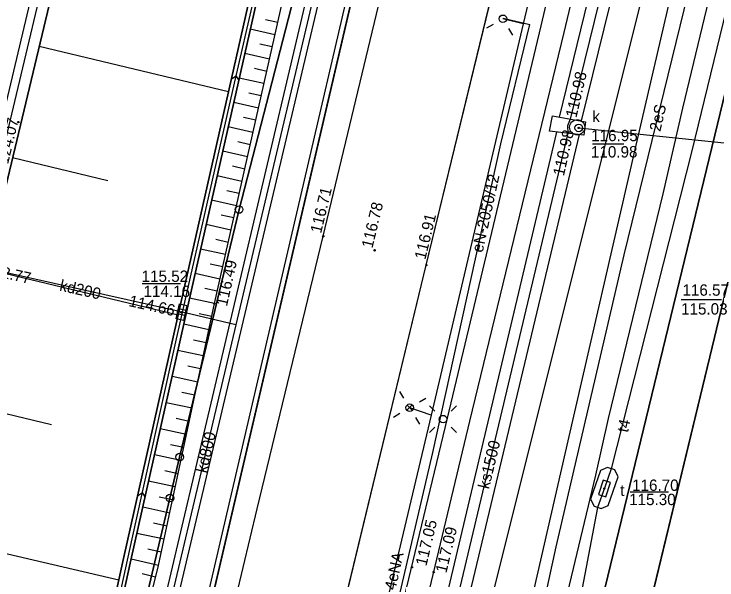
# Model space of a CAD drawing. Extents: x 6424617 to 6425697, y 5665845 to 5667190.
# Drawn here: x 6425313.55 to 6425359.91, y 5666246.08 to 5666283.39 of the extents above; entities that cross this region are included whole.
import ezdxf

# ---------------------------------------------------------------- set-up
doc = ezdxf.new("R2010")
doc.units = 0
for name, color, linetype in [('Warstwa 1', 7, 'Continuous'), ('Warstwa 10', 7, 'Continuous'), ('Warstwa 11', 7, 'Continuous'), ('Warstwa 12', 7, 'Continuous'), ('Warstwa 13', 7, 'Continuous'), ('Warstwa 14', 7, 'Continuous'), ('Warstwa 15', 7, 'Continuous'), ('Warstwa 16', 7, 'Continuous'), ('Warstwa 2', 7, 'Continuous'), ('Warstwa 20', 7, 'Continuous'), ('Warstwa 21', 7, 'Continuous'), ('Warstwa 25', 7, 'Continuous'), ('Warstwa 4', 7, 'Continuous'), ('Warstwa 5', 7, 'Continuous'), ('Warstwa 6', 7, 'Continuous'), ('Warstwa 61', 7, 'Continuous'), ('Warstwa 62', 7, 'Continuous'), ('Warstwa 8', 7, 'Continuous'), ('Warstwa 9', 7, 'Continuous')]:
    doc.layers.add(name, color=color, linetype=linetype)

msp = doc.modelspace()

# ---------------------------------------------------------------- linework, layer by layer
at = {"layer": 'Warstwa 1'}
for p, q in [((6425328.388, 5666270.5), (6425353.441, 5666367.596)), ((6425328.388, 5666270.5), (6425353.441, 5666367.596)), ((6425325.89, 5666241.74), (6425352.06, 5666353.98)), ((6425325.89, 5666241.74), (6425352.06, 5666353.98)), ((6425352.539, 5666245.598), (6425369.336, 5666314.83)), ((6425352.539, 5666245.598), (6425369.336, 5666314.83)), ((6425355.59, 5666244.861), (6425372.318, 5666314.174)), ((6425355.59, 5666244.861), (6425372.318, 5666314.174)), ((6425324.47, 5666254.176), (6425328.388, 5666270.5)), ((6425324.47, 5666254.176), (6425328.388, 5666270.5)), ((6425323.828, 5666251.474), (6425324.47, 5666254.176)), ((6425323.828, 5666251.474), (6425324.47, 5666254.176)), ((6425322.489, 5666245.769), (6425323.828, 5666251.474)), ((6425322.489, 5666245.769), (6425323.828, 5666251.474))]:
    msp.add_line(p, q, dxfattribs=at)
at = {"layer": 'Warstwa 10'}
for points in [[(6425304.604, 5666242.14), (6425321.848, 5666238.257), (6425323.72, 5666237.604), (6425335.291, 5666235.065), (6425335.81, 5666234.979), (6425339.639, 5666234.053), (6425344.917, 5666233.029), (6425345.819, 5666233.218), (6425346.188, 5666233.924), (6425349.311, 5666248.257), (6425353.803, 5666267.514), (6425358.012, 5666284.755), (6425365.512, 5666313.966)], [(6425366.705, 5666313.952), (6425364.98, 5666307.394), (6425362.943, 5666299.196), (6425357.643, 5666277.187), (6425356.335, 5666271.53), (6425352.738, 5666256.719), (6425351.907, 5666252.99), (6425349.316, 5666242.152), (6425345.12, 5666224.971), (6425343.235, 5666216.898), (6425341.343, 5666209.098), (6425332.507, 5666173.528), (6425329.622, 5666162.257), (6425325.627, 5666146.18), (6425324.735, 5666139.771)]]:
    msp.add_lwpolyline(points, dxfattribs=at)
for centre in [(6425328.388, 5666270.5), (6425328.388, 5666270.5), (6425324.47, 5666254.176), (6425324.47, 5666254.176), (6425323.828, 5666251.474), (6425323.828, 5666251.474)]:
    msp.add_circle(centre, 0.25, dxfattribs=at)
at = {"layer": 'Warstwa 12'}
for points in [[(6425356.755, 5666314.072), (6425356.356, 5666313.569), (6425355.427, 5666312.144), (6425353.968, 5666309.323), (6425353.212, 5666307.524), (6425352.198, 5666303.99), (6425347.133, 5666282.751), (6425341.052, 5666256.95), (6425335.408, 5666233.137), (6425330.853, 5666214.001), (6425330.672, 5666213.055), (6425324.956, 5666189.604), (6425319.081, 5666166.023), (6425313.019, 5666142.093), (6425302.902, 5666100.914)], [(6425305.154, 5666064.69), (6425312.938, 5666097.478), (6425314.389, 5666103.694), (6425314.577, 5666104.157), (6425322.215, 5666136.517), (6425325.077, 5666148.728), (6425327.095, 5666157.317), (6425332.422, 5666179.712), (6425334.472, 5666188.347), (6425337.66, 5666202.127), (6425337.727, 5666202.623), (6425340.397, 5666213.727), (6425347.877, 5666245.554), (6425350.108, 5666255.243), (6425354.52, 5666274.46), (6425358.124, 5666289.983), (6425360.543, 5666300.182), (6425364.084, 5666313.984)], [(6425368.001, 5666313.936), (6425367.764, 5666312.984), (6425367.332, 5666311.608), (6425367.047, 5666310.284), (6425363.405, 5666295.508), (6425358.267, 5666274.363), (6425352.936, 5666253.41), (6425352.489, 5666252.135), (6425352.041, 5666250.86), (6425349.847, 5666239.395), (6425346.401, 5666225.001), (6425341.321, 5666203.549), (6425338.437, 5666191.712), (6425337.922, 5666190.227)], [(6425349.518, 5666276.599), (6425358.682, 5666314.049)], [(6425360.243, 5666314.03), (6425350.958, 5666276.338)], [(6425302.996, 5666064.716), (6425303.371, 5666066.959), (6425303.474, 5666067.683), (6425303.814, 5666068.412), (6425304.651, 5666073.489), (6425307.939, 5666085.989), (6425311.229, 5666100.781), (6425315.998, 5666121.507), (6425320.84, 5666138.568), (6425327.293, 5666165.729), (6425330.741, 5666179.714), (6425331.41, 5666183.678), (6425331.223, 5666184.439), (6425337.86, 5666212.626), (6425344.087, 5666240.981), (6425358.931, 5666300.334), (6425358.838, 5666300.979)], [(6425320.019, 5666230.08), (6425320.081, 5666230.334), (6425334.098, 5666289.726)], [(6425334.876, 5666289.542), (6425320.859, 5666230.146), (6425320.795, 5666229.889)], [(6425347.133, 5666282.751), (6425345.796, 5666283.076)], [(6425350.822, 5666275.443), (6425340.444, 5666232.003), (6425339.078, 5666232.309), (6425349.348, 5666275.61)], [(6425328.175, 5666262.886), (6425324.84, 5666263.68), (6425324.59, 5666263.73), (6425324.35, 5666263.79), (6425311.36, 5666266.69), (6425311.12, 5666266.75)], [(6425341.052, 5666256.95), (6425339.647, 5666257.428)]]:
    msp.add_lwpolyline(points, dxfattribs=at)
at = {"layer": 'Warstwa 14'}
for p, q in [((6425351.709, 5666274.83), (6425353.764, 5666274.83)), ((6425324.534, 5666265.604), (6425321.994, 5666265.604)), ((6425360.21, 5666264.555), (6425357.553, 5666264.555)), ((6425356.712, 5666251.854), (6425354.179, 5666251.854))]:
    msp.add_line(p, q, dxfattribs=at)
for centre in [(6425350.794, 5666275.881), (6425350.794, 5666275.881), (6425350.794, 5666275.881), (6425324.35, 5666263.79), (6425324.59, 5666263.73), (6425352.493, 5666252.105)]:
    msp.add_circle(centre, 0.045, dxfattribs=at)
at = {"layer": 'Warstwa 16'}
for points in [[(6425349.064, 5666276.682), (6425351.249, 5666276.285), (6425351.138, 5666275.407), (6425348.871, 5666275.664)], [(6425352.235, 5666253.283), (6425351.573, 5666251.396), (6425351.805, 5666250.943), (6425352.276, 5666250.777), (6425352.742, 5666250.985), (6425353.405, 5666252.872), (6425353.172, 5666253.328), (6425352.7, 5666253.49)]]:
    msp.add_lwpolyline(points, close=True, dxfattribs=at)
msp.add_circle((6425350.695, 5666275.922), 0.5, dxfattribs=at)
at = {"layer": 'Warstwa 2'}
msp.add_lwpolyline([(6425303.473, 5666148.344), (6425306.362, 5666159.088), (6425314.292, 5666194.437), (6425325.907, 5666243.233), (6425342.431, 5666314.245)], dxfattribs=at)
for centre in [(6425345.796, 5666283.076), (6425339.647, 5666257.428)]:
    msp.add_circle(centre, 0.25, dxfattribs=at)
at = {"layer": 'Warstwa 20'}
for points in [[(6425304.533, 5666236.23), (6425305.726, 5666241.337), (6425307.517, 5666249.107), (6425311.684, 5666266.587), (6425318.716, 5666295.95), (6425324.669, 5666308.767), (6425326.04, 5666314.442)], [(6425303.561, 5666155.601), (6425305.779, 5666165.581), (6425308.459, 5666179.937), (6425311.226, 5666193.042), (6425314.843, 5666210.522), (6425317.953, 5666224.34), (6425319.999, 5666234.617), (6425323.075, 5666247.035), (6425326.767, 5666264.304), (6425332.574, 5666290.078), (6425333.65, 5666293.139), (6425338.427, 5666302.856), (6425338.714, 5666304.362), (6425339.931, 5666308.021), (6425341.427, 5666314.257)]]:
    msp.add_lwpolyline(points, dxfattribs=at)
at = {"layer": 'Warstwa 21'}
for points in [[(6425303.709, 5666167.856), (6425306.281, 5666180.067), (6425309.082, 5666193.42), (6425312.692, 5666210.531), (6425315.747, 5666224.59), (6425320.772, 5666247.497), (6425324.765, 5666265.311), (6425330.668, 5666291.433), (6425331.158, 5666293.064), (6425336.034, 5666304.4), (6425337.243, 5666307.629), (6425338.781, 5666314.289)], [(6425303.853, 5666165.956), (6425304.142, 5666167.441), (6425306.779, 5666179.958), (6425309.581, 5666193.311), (6425313.191, 5666210.422), (6425316.245, 5666224.481), (6425321.26, 5666247.388), (6425325.243, 5666265.202), (6425331.146, 5666291.304), (6425331.635, 5666292.896), (6425336.491, 5666304.212), (6425337.72, 5666307.481), (6425339.288, 5666314.283)]]:
    msp.add_lwpolyline(points, dxfattribs=at)
at = {"layer": 'Warstwa 25'}
for centre in [(6425313.829, 5666276.262), (6425333.94, 5666268.74), (6425337.33, 5666267.81), (6425340.74, 5666266.83), (6425326.767, 5666264.304), (6425339.79, 5666246.91), (6425341.23, 5666246.59)]:
    msp.add_circle(centre, 0.045, dxfattribs=at)
at = {"layer": 'Warstwa 4'}
for p, q in [((6425324.873, 5666263.845), (6425324.385, 5666263.956)), ((6425324.795, 5666263.504), (6425324.307, 5666263.615))]:
    msp.add_line(p, q, dxfattribs=at)
for points in [[(6425345.146, 5666282.702), (6425344.712, 5666282.453)], [(6425346.17, 5666282.426), (6425346.419, 5666281.992)], [(6425339.261, 5666258.071), (6425339.004, 5666258.5)], [(6425340.29, 5666257.814), (6425340.719, 5666258.071)], [(6425339.004, 5666257.042), (6425338.575, 5666256.785)], [(6425340.033, 5666256.785), (6425340.29, 5666256.356)]]:
    msp.add_lwpolyline(points, dxfattribs=at)
for points in [[(6425324.945, 5666264.161), (6425324.722, 5666263.187), (6425324.235, 5666263.299), (6425324.458, 5666264.273)], [(6425352.412, 5666252.658), (6425352.099, 5666251.708), (6425352.574, 5666251.552), (6425352.887, 5666252.502)]]:
    msp.add_lwpolyline(points, close=True, dxfattribs=at)
msp.add_circle((6425350.794, 5666275.881), 0.25, dxfattribs=at)
at = {"layer": 'Warstwa 5'}
for p, q in [((6425348.319, 5666282.622), (6425354.166, 5666306.994)), ((6425340.74, 5666266.83), (6425345.32, 5666285.72)), ((6425342.136, 5666256.752), (6425348.319, 5666282.622)), ((6425334.04, 5666239.18), (6425340.74, 5666266.83)), ((6425337.38, 5666237.05), (6425342.136, 5666256.752))]:
    msp.add_line(p, q, dxfattribs=at)
at = {"layer": 'Warstwa 6'}
for points in [[(6425331.55, 5666159.11), (6425352.539, 5666245.598), (6425369.336, 5666314.83), (6425380.481, 5666360.76), (6425381.428, 5666364.649), (6425383.522, 5666373.304), (6425386.659, 5666386.227), (6425410.054, 5666482.642)], [(6425305.245, 5666173.41), (6425312.278, 5666201.804), (6425314.518, 5666211.716), (6425317.57, 5666225.189), (6425322.489, 5666245.769), (6425323.828, 5666251.474), (6425324.47, 5666254.176), (6425328.388, 5666270.5), (6425353.441, 5666367.596), (6425363.818, 5666408.694)], [(6425363.818, 5666408.694), (6425353.441, 5666367.596), (6425328.388, 5666270.5), (6425324.47, 5666254.176), (6425323.828, 5666251.474), (6425322.489, 5666245.769), (6425317.57, 5666225.189), (6425314.518, 5666211.716), (6425312.278, 5666201.804), (6425305.245, 5666173.41)], [(6425306.64, 5666159.22), (6425325.89, 5666241.74), (6425352.06, 5666353.98), (6425364.93, 5666402.71)], [(6425364.93, 5666402.71), (6425352.06, 5666353.98), (6425325.89, 5666241.74), (6425306.64, 5666159.22)], [(6425304.565, 5666238.913), (6425304.749, 5666239.038), (6425304.958, 5666239.78), (6425304.599, 5666239.877), (6425310.762, 5666265.954), (6425311.177, 5666266.196), (6425311.391, 5666266.973), (6425311.062, 5666267.069), (6425317.264, 5666293.085), (6425317.678, 5666293.328), (6425317.892, 5666294.104), (6425317.564, 5666294.2), (6425322.442, 5666314.486)], [(6425309.12, 5666137.14), (6425313.53, 5666155.24), (6425314.54, 5666159.13), (6425317.15, 5666169.61), (6425319.1, 5666177.6), (6425323.17, 5666194.29), (6425327.32, 5666211.48), (6425332.13, 5666231.31), (6425334.04, 5666239.18), (6425340.74, 5666266.83), (6425345.32, 5666285.72), (6425347.09, 5666293.05), (6425349.73, 5666303.95), (6425350.34, 5666306.47), (6425350.93, 5666308.42), (6425352.84, 5666311.96), (6425355.373, 5666314.089)]]:
    msp.add_lwpolyline(points, dxfattribs=at)
for points in [[(6425372.318, 5666314.174), (6425369.336, 5666314.83), (6425352.539, 5666245.598), (6425355.59, 5666244.861)], [(6425392.846, 5666298.986), (6425389.007, 5666299.923), (6425391.459, 5666309.994), (6425372.318, 5666314.174), (6425355.59, 5666244.861), (6425394.639, 5666235.392), (6425399.634, 5666256.472), (6425383.449, 5666260.357)]]:
    msp.add_lwpolyline(points, close=True, dxfattribs=at)
at = {"layer": 'Warstwa 61'}
for points in [[(6425341.704, 5666314.254), (6425338.88, 5666302.56), (6425334.59, 5666290.07), (6425328.175, 5666262.886), (6425321.743, 5666235.634), (6425320.3, 5666229.55), (6425315.738, 5666208.383), (6425309.864, 5666181.13), (6425306.96, 5666167.67), (6425303.535, 5666153.405)], [(6425359.463, 5666314.04), (6425359.42, 5666313.867), (6425350.238, 5666276.468), (6425350.051, 5666276.012), (6425350.085, 5666275.526), (6425339.763, 5666232.165), (6425339.762, 5666232.156)]]:
    msp.add_lwpolyline(points, dxfattribs=at)
at = {"layer": 'Warstwa 62'}
for p, q in [((6425345.815, 5666283.107), (6425347.567, 5666282.704)), ((6425345.651, 5666274.824), (6425347.567, 5666282.704)), ((6425350.794, 5666275.881), (6425367.96, 5666274.101)), ((6425341.177, 5666254.469), (6425345.651, 5666274.824)), ((6425335.243, 5666229.047), (6425341.177, 5666254.469))]:
    msp.add_line(p, q, dxfattribs=at)
for points in [[(6425339.463, 5666257.264), (6425339.817, 5666257.618)], [(6425339.463, 5666257.618), (6425339.817, 5666257.264)], [(6425341.313, 5666257.208), (6425340.959, 5666257.562)], [(6425342.373, 5666257.208), (6425342.727, 5666257.562)], [(6425341.313, 5666256.148), (6425340.959, 5666255.794)], [(6425342.373, 5666256.148), (6425342.727, 5666255.794)]]:
    msp.add_lwpolyline(points, dxfattribs=at)
msp.add_circle((6425341.843, 5666256.678), 0.25, dxfattribs=at)
at = {"layer": 'Warstwa 8'}
for p, q in [((6425333.94, 5666268.74), (6425338.35, 5666287.07)), ((6425340.74, 5666266.83), (6425345.32, 5666285.72)), ((6425304.603, 5666242.063), (6425314.602, 5666284.17)), ((6425329.59, 5666250.77), (6425333.94, 5666268.74)), ((6425334.04, 5666239.18), (6425340.74, 5666266.83)), ((6425325.48, 5666233.76), (6425329.59, 5666250.77))]:
    msp.add_line(p, q, dxfattribs=at)
msp.add_lwpolyline([(6425356.755, 5666314.072), (6425356.356, 5666313.569), (6425355.427, 5666312.144), (6425353.968, 5666309.323), (6425353.212, 5666307.524), (6425352.198, 5666303.99), (6425347.133, 5666282.751), (6425341.052, 5666256.95), (6425335.408, 5666233.137), (6425330.853, 5666214.001), (6425330.672, 5666213.055), (6425324.956, 5666189.604), (6425319.081, 5666166.023), (6425313.019, 5666142.093), (6425302.902, 5666100.914)], dxfattribs=at)
at = {"layer": 'Warstwa 9'}
for p, q in [((6425348.319, 5666282.622), (6425354.166, 5666306.994)), ((6425349.84, 5666282.17), (6425355.704, 5666306.801)), ((6425328.093, 5666278.84), (6425331.071, 5666291.856)), ((6425330.94, 5666282.829), (6425330.126, 5666283.012)), ((6425330.759, 5666282.024), (6425329.13, 5666282.391)), ((6425342.136, 5666256.752), (6425348.319, 5666282.622)), ((6425343.609, 5666256.541), (6425349.84, 5666282.17)), ((6425330.578, 5666281.218), (6425329.763, 5666281.402)), ((6425315.2, 5666281.268), (6425327.695, 5666278.277)), ((6425330.396, 5666280.413), (6425328.766, 5666280.781)), ((6425330.214, 5666279.608), (6425329.399, 5666279.792)), ((6425327.886, 5666279.121), (6425328.203, 5666279.32)), ((6425328.374, 5666279.047), (6425328.203, 5666279.32)), ((6425330.033, 5666278.802), (6425328.402, 5666279.17)), ((6425324.223, 5666261.785), (6425328.093, 5666278.84)), ((6425329.852, 5666277.996), (6425329.036, 5666278.181)), ((6425329.67, 5666277.191), (6425328.038, 5666277.559)), ((6425329.489, 5666276.386), (6425328.672, 5666276.57)), ((6425329.308, 5666275.58), (6425327.673, 5666275.949)), ((6425329.126, 5666274.774), (6425328.309, 5666274.959)), ((6425313.442, 5666273.928), (6425319.738, 5666272.423)), ((6425328.945, 5666273.969), (6425327.309, 5666274.338)), ((6425328.764, 5666273.164), (6425327.945, 5666273.348)), ((6425328.582, 5666272.358), (6425326.945, 5666272.727)), ((6425328.4, 5666271.553), (6425327.582, 5666271.738)), ((6425328.219, 5666270.748), (6425326.581, 5666271.117)), ((6425328.038, 5666269.942), (6425327.218, 5666270.127)), ((6425327.856, 5666269.137), (6425326.217, 5666269.507)), ((6425327.674, 5666268.332), (6425326.854, 5666268.516)), ((6425327.493, 5666267.526), (6425325.852, 5666267.896)), ((6425311.684, 5666266.587), (6425324.373, 5666263.561)), ((6425327.312, 5666266.72), (6425326.491, 5666266.906)), ((6425327.13, 5666265.915), (6425325.488, 5666266.285)), ((6425326.948, 5666265.11), (6425326.127, 5666265.292)), ((6425326.767, 5666264.304), (6425325.123, 5666264.664)), ((6425326.582, 5666263.44), (6425325.756, 5666263.62)), ((6425326.398, 5666262.577), (6425324.736, 5666262.933)), ((6425326.214, 5666261.714), (6425325.378, 5666261.892)), ((6425321.344, 5666248.778), (6425324.223, 5666261.785)), ((6425326.029, 5666260.85), (6425324.351, 5666261.21)), ((6425325.844, 5666259.986), (6425325.001, 5666260.167)), ((6425325.659, 5666259.123), (6425323.965, 5666259.486)), ((6425325.474, 5666258.26), (6425324.624, 5666258.442)), ((6425309.601, 5666257.847), (6425316.009, 5666256.333)), ((6425325.29, 5666257.396), (6425323.58, 5666257.762)), ((6425325.106, 5666256.533), (6425324.246, 5666256.717)), ((6425337.38, 5666237.05), (6425342.136, 5666256.752)), ((6425338.87, 5666236.76), (6425343.609, 5666256.541)), ((6425324.921, 5666255.67), (6425323.195, 5666256.04)), ((6425324.737, 5666254.806), (6425323.869, 5666254.992)), ((6425324.552, 5666253.943), (6425322.809, 5666254.316)), ((6425324.368, 5666253.08), (6425323.492, 5666253.267)), ((6425324.183, 5666252.216), (6425322.424, 5666252.593)), ((6425321.698, 5666251.629), (6425322.021, 5666251.835)), ((6425322.194, 5666251.563), (6425322.021, 5666251.835)), ((6425323.998, 5666251.352), (6425323.114, 5666251.542)), ((6425323.813, 5666250.489), (6425322.038, 5666250.869)), ((6425323.628, 5666249.626), (6425322.737, 5666249.817)), ((6425307.517, 5666249.107), (6425320.461, 5666246.077)), ((6425323.444, 5666248.762), (6425321.653, 5666249.146)), ((6425319.333, 5666239.711), (6425321.344, 5666248.778)), ((6425323.26, 5666247.898), (6425322.362, 5666248.098)), ((6425323.075, 5666247.035), (6425321.274, 5666247.451)), ((6425322.883, 5666246.259), (6425321.994, 5666246.472))]:
    msp.add_line(p, q, dxfattribs=at)
msp.add_lwpolyline([(6425303.709, 5666167.856), (6425306.281, 5666180.067), (6425309.082, 5666193.42), (6425312.692, 5666210.531), (6425315.747, 5666224.59), (6425320.772, 5666247.497), (6425324.765, 5666265.311), (6425330.668, 5666291.433), (6425331.158, 5666293.064), (6425336.034, 5666304.4), (6425337.243, 5666307.629), (6425338.781, 5666314.289), (6425326.04, 5666314.442), (6425324.669, 5666308.767), (6425318.716, 5666295.95), (6425311.684, 5666266.587), (6425307.517, 5666249.107), (6425305.726, 5666241.337), (6425304.533, 5666236.23)], close=True, dxfattribs=at)
for points in [[(6425309.581, 5666193.311), (6425313.191, 5666210.422), (6425316.245, 5666224.481), (6425321.26, 5666247.388), (6425325.243, 5666265.202), (6425331.146, 5666291.304), (6425331.635, 5666292.896), (6425336.491, 5666304.212), (6425337.72, 5666307.481), (6425339.288, 5666314.283), (6425338.781, 5666314.289), (6425337.243, 5666307.629), (6425336.034, 5666304.4), (6425331.158, 5666293.064), (6425330.668, 5666291.433), (6425324.765, 5666265.311), (6425320.772, 5666247.497), (6425315.747, 5666224.59), (6425312.692, 5666210.531), (6425309.082, 5666193.42)], [(6425311.226, 5666193.042), (6425314.843, 5666210.522), (6425317.953, 5666224.34), (6425319.999, 5666234.617), (6425323.075, 5666247.035), (6425326.767, 5666264.304), (6425332.574, 5666290.078), (6425333.65, 5666293.139), (6425338.427, 5666302.856), (6425338.714, 5666304.362), (6425339.931, 5666308.021), (6425341.427, 5666314.257), (6425339.288, 5666314.283), (6425337.72, 5666307.481), (6425336.491, 5666304.212), (6425331.635, 5666292.896), (6425331.146, 5666291.304), (6425325.243, 5666265.202), (6425321.26, 5666247.388), (6425316.245, 5666224.481), (6425313.191, 5666210.422), (6425309.581, 5666193.311)]]:
    msp.add_lwpolyline(points, dxfattribs=at)

# ---------------------------------------------------------------- texts
at = {"layer": 'Warstwa 11'}
msp.add_text('2eS', height=0.75, rotation=76.9712, dxfattribs=at).set_placement((6425356.174, 5666275.599))
at = {"layer": 'Warstwa 13'}
for s, rotation, p in [('kd200', 347.413, (6425316.504, 5666265.158)), ('t4', 77.3035, (6425354.035, 5666255.758)), ('kd800', 76.719, (6425326.247, 5666253.082)), ('ks1500', 76.5644, (6425344.874, 5666252.029)), ('4eNA', 77.3378, (6425338.703, 5666245.366))]:
    msp.add_text(s, height=0.75, rotation=rotation, dxfattribs=at).set_placement(p)
at = {"layer": 'Warstwa 14'}
for s, rotation, p in [('110.98', 76.8967, (6425350.64, 5666276.508)), ('110.98', 77.3035, (6425349.813, 5666272.667)), ('122.77', 347.413, (6425311.574, 5666266.258)), ('114.66', 347.413, (6425321.074, 5666264.137))]:
    msp.add_text(s, height=0.75, rotation=rotation, dxfattribs=at).set_placement(p)
for s, p in [('110.98', (6425351.602, 5666273.929)), ('114.16', (6425322.088, 5666264.728)), ('115.03', (6425357.546, 5666263.573)), ('115.30', (6425354.122, 5666251.009))]:
    msp.add_text(s, height=0.75, dxfattribs=at).set_placement(p)
at = {"layer": 'Warstwa 15'}
for s, p in [('116.95', (6425351.617, 5666275.006)), ('115.52', (6425321.96, 5666265.728)), ('116.57', (6425357.639, 5666264.817)), ('116.70', (6425354.317, 5666251.947))]:
    msp.add_text(s, height=0.75, dxfattribs=at).set_placement(p)
at = {"layer": 'Warstwa 25'}
for s, rotation, p in [('124.07', 76.53, (6425313.149, 5666273.455)), ('116.71', 76.4727, (6425333.799, 5666268.889)), ('116.78', 76.4727, (6425337.184, 5666267.904)), ('116.91', 76.3695, (6425340.673, 5666267.152)), ('116.49', 77.3035, (6425327.589, 5666264.08)), ('117.05', 76.4784, (6425340.744, 5666246.957)), ('117.09', 76.4326, (6425342.062, 5666246.491))]:
    msp.add_text(s, height=0.75, rotation=rotation, dxfattribs=at).set_placement(p)
at = {"layer": 'Warstwa 5'}
for s, p in [('k', (6425351.689, 5666276.26)), ('t', (6425353.532, 5666251.615))]:
    msp.add_text(s, height=0.75, dxfattribs=at).set_placement(p)
at = {"layer": 'Warstwa 62'}
msp.add_text('eN-2050/12', height=0.75, rotation=77.6047, dxfattribs=at).set_placement((6425344.451, 5666267.618))

doc.saveas('drawing.dxf')
